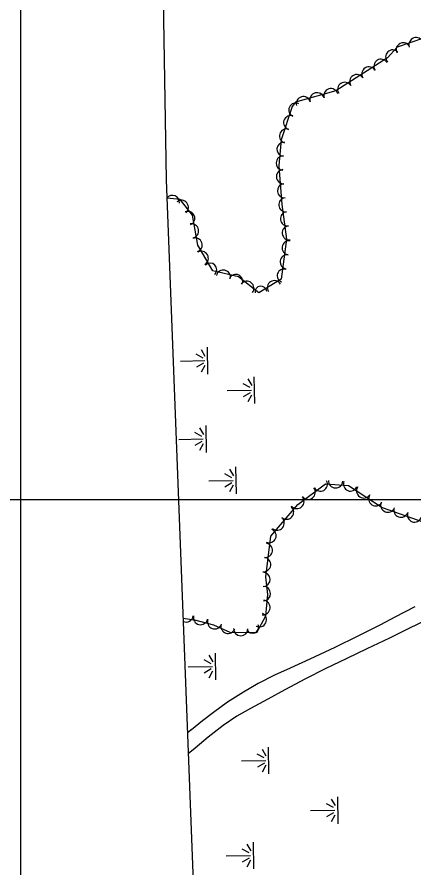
# Model space of a CAD drawing. Extents: x 591954 to 597000, y 198576 to 213500.
# Drawn here: x 593498 to 593716.6, y 207296.9 to 207765.7 of the extents above; entities that cross this region are included whole.
import ezdxf

# ---------------------------------------------------------------- set-up
doc = ezdxf.new("R2010")
doc.units = 0
for name, color, linetype in [('Level 10', 7, 'Continuous'), ('Level 17', 7, 'Continuous'), ('Level 18', 7, 'Continuous'), ('Level 19', 7, 'Continuous'), ('Level 4', 7, 'Continuous')]:
    doc.layers.add(name, color=color, linetype=linetype)

msp = doc.modelspace()

# ---------------------------------------------------------------- linework, layer by layer
at = {"layer": 'Level 10'}
for p, q in [((593500, 207500), (593500, 209000)), ((593500, 206500), (593500, 208000)), ((593000, 207500), (595000, 207500)), ((593500, 207500), (595000, 207500))]:
    msp.add_line(p, q, dxfattribs=at)
at = {"layer": 'Level 17'}
for points in [[(593717.14, 207440.72), (593706.16, 207435.01), (593698.15, 207430.96), (593685.69, 207424.6), (593672.96, 207418.48), (593659.35, 207411.95), (593648.4, 207406.94), (593639.73, 207403.08), (593630.86, 207398.52), (593622.72, 207393.86), (593613.99, 207388.24), (593606.2, 207382.51), (593600.08, 207378.09), (593594.03, 207373.07)], [(593726.84, 207435.03), (593714.15, 207429.01), (593703.08, 207423.6), (593690.62, 207417.66), (593679.61, 207412.38), (593667.69, 207406.68), (593656.89, 207401.11), (593645.5, 207395.07), (593636.08, 207390), (593626.59, 207384.85), (593618.97, 207380.51), (593611.59, 207375.45), (593603.27, 207368.99), (593596.18, 207363.01), (593592.26, 207359.79)], [(593594.48, 207373.44), (593591.82, 207371.31)]]:
    msp.add_lwpolyline(points, dxfattribs=at)
at = {"layer": 'Level 18'}
for points in [[(593788.79, 207725.87), (593778.79, 207741.76), (593769.19, 207745.22), (593761.44, 207749.17), (593755.25, 207752.27), (593722.38, 207754.14), (593707.38, 207749.01), (593702.1, 207743.24), (593673.53, 207725.1), (593651.38, 207718.86)], [(593651.38, 207718.86), (593649.51, 207716.38), (593643.46, 207698.07), (593642.19, 207683.93), (593642.59, 207678.7)], [(593642.59, 207678.7), (593643.87, 207662.32), (593646.42, 207643.29), (593643.49, 207621.27), (593631.11, 207613.67), (593619.92, 207622.57), (593605.82, 207625.84), (593597.65, 207640), (593594.59, 207656.44), (593587.76, 207665.16), (593580.5, 207665.92)], [(593589.39, 207434.51), (593595.76, 207433.71), (593606.22, 207430.96), (593615.12, 207426.82), (593630.1, 207426.6), (593635.08, 207435.84), (593636.2, 207447.62), (593635.04, 207457.31), (593637.73, 207479.68), (593652.74, 207497.16), (593667.89, 207508.49), (593680.5, 207507.71), (593699.19, 207495.52), (593722.07, 207487.4)]]:
    msp.add_lwpolyline(points, dxfattribs=at)
for centre, radius, start, end in [((593717.81, 207750.39), 3.95, 18.8874, 198.8721), ((593710.71, 207747.62), 3.88, 24.3568, 204.3414), ((593704.97, 207743.65), 3.93, 44.4045, 224.3891), ((593698.5, 207738.51), 3.95, 32.4327, 212.4174), ((593691.83, 207734.27), 3.95, 32.4288, 212.4135), ((593685.16, 207730.03), 3.95, 32.4288, 212.4135), ((593670.88, 207722.3), 3.94, 17.0099, 196.9946), ((593678.49, 207725.8), 3.95, 32.4388, 212.4235), ((593655.7, 207717.95), 3.91, 15.7426, 195.7272), ((593663.27, 207720.06), 3.95, 15.7359, 195.7206), ((593651.49, 207714.45), 3.85, 64.4778, 244.4624), ((593648.72, 207707.5), 3.9, 71.7168, 251.7015), ((593646.41, 207700.13), 3.89, 73.5407, 253.5254), ((593645.04, 207692.92), 3.9, 84.8718, 264.8565), ((593644.55, 207685.26), 3.89, 87.9212, 267.9059), ((593644.72, 207677.72), 3.9, 94.465, 166.6706), ((593644.72, 207677.72), 3.9, 166.6706, 274.4497), ((593645.32, 207669.95), 3.9, 94.4655, 274.4502), ((593583.57, 207663.55), 3.9, 354.0075, 142.1349), ((593646.04, 207662.25), 3.9, 96.1652, 276.1499), ((593588.5, 207660.86), 3.88, 308.6156, 128.6003), ((593592.12, 207654.84), 3.79, 292.4228, 112.4074), ((593646.97, 207654.56), 3.9, 97.6358, 277.6205), ((593594.11, 207647.89), 3.9, 280.5537, 100.5384), ((593647.92, 207646.79), 3.89, 96.4894, 276.4741), ((593596.16, 207640.14), 3.84, 288.7396, 108.7242), ((593647.85, 207638.56), 3.9, 82.447, 262.4317), ((593599.48, 207632.75), 3.9, 299.9795, 119.9642), ((593646.82, 207630.84), 3.9, 82.4388, 262.4234), ((593604.4, 207626.5), 3.62, 314.8732, 134.8579), ((593611.63, 207622.4), 3.9, 346.9321, 166.9168), ((593618.5, 207620.09), 3.8, 335.0326, 155.0173), ((593644.94, 207623.19), 3.64, 71.5204, 251.5051), ((593624.57, 207616.27), 3.9, 321.5326, 141.5173), ((593639.73, 207616.56), 3.9, 31.5574, 211.5421), ((593632.33, 207614.16), 3.25, 7.2825, 187.2672), ((593658.36, 207503.95), 3.96, 216.8067, 36.7914), ((593665.12, 207508.27), 3.81, 209.3089, 29.2936), ((593673.51, 207510.22), 3.96, 176.4782, 356.4629), ((593681.64, 207508.38), 3.84, 158.6555, 338.6402), ((593688.94, 207504.69), 3.96, 146.895, 326.8797), ((593652.12, 207498.81), 3.94, 222.0554, 42.0401), ((593695.58, 207500.36), 3.96, 146.889, 326.8736), ((593702.2, 207496.86), 3.95, 157.5548, 337.5395), ((593646.42, 207492.98), 3.96, 229.3562, 49.3409), ((593709.48, 207494.07), 3.96, 160.455, 340.4396), ((593716.95, 207491.42), 3.96, 160.4594, 340.444), ((593641.26, 207486.97), 3.96, 229.3515, 49.3362), ((593636.92, 207479.91), 3.79, 246.7079, 66.6926), ((593634.71, 207471.96), 3.96, 263.1534, 83.1381), ((593633.77, 207464.09), 3.96, 263.1462, 83.1309), ((593633.45, 207455.89), 3.94, 272.307, 92.2917), ((593633.71, 207448.05), 3.94, 271.4325, 91.4172), ((593633.43, 207440.41), 3.96, 264.5783, 84.563), ((593591.07, 207436.39), 3.96, 245.9585, 352.8467), ((593599.09, 207434.91), 3.96, 166.2592, 346.2439), ((593631.48, 207433.69), 3.95, 242.9201, 62.9048), ((593606.85, 207432.56), 3.95, 160.0946, 340.0793), ((593614.2, 207429.96), 3.9, 161.4355, 341.4202), ((593627.68, 207429.62), 3.42, 202.0064, 21.9911), ((593621.24, 207428.8), 3.96, 179.1547, 359.1394)]:
    msp.add_arc(centre, radius, start, end, dxfattribs=at)
at = {"layer": 'Level 19'}
for p, q in [((593599.34, 207582.58), (593601.49, 207578.93)), ((593603.13, 207569), (593602.9, 207583.79)), ((593587.95, 207576.19), (593601.37, 207576.4)), ((593600.57, 207577.81), (593596.69, 207579.95)), ((593600.62, 207575.01), (593596.8, 207572.75)), ((593599.54, 207570.21), (593601.57, 207573.92)), ((593628.89, 207552.71), (593628.66, 207567.5)), ((593626.33, 207561.52), (593622.45, 207563.66)), ((593625.1, 207566.29), (593627.25, 207562.64)), ((593613.71, 207559.89), (593627.13, 207560.1)), ((593626.38, 207558.72), (593622.56, 207556.46)), ((593625.3, 207553.91), (593627.33, 207557.63)), ((593598.53, 207539.45), (593600.68, 207535.79)), ((593602.32, 207525.86), (593602.08, 207540.66)), ((593599.76, 207534.68), (593595.87, 207536.82)), ((593587.13, 207533.05), (593600.55, 207533.26)), ((593599.8, 207531.88), (593595.99, 207529.62)), ((593598.72, 207527.07), (593600.75, 207530.79)), ((593615.03, 207516.62), (593617.18, 207512.97)), ((593618.82, 207503.04), (593618.59, 207517.83)), ((593616.26, 207511.85), (593612.38, 207513.99)), ((593603.64, 207510.23), (593617.05, 207510.44)), ((593616.31, 207509.05), (593612.49, 207506.79)), ((593615.23, 207504.25), (593617.26, 207507.96)), ((593603.67, 207414.14), (593605.82, 207410.49)), ((593607.46, 207400.55), (593607.22, 207415.35)), ((593592.27, 207407.74), (593605.69, 207407.95)), ((593604.9, 207409.37), (593601.01, 207411.51)), ((593604.94, 207406.57), (593601.13, 207404.31)), ((593603.86, 207401.76), (593605.9, 207405.48)), ((593632.93, 207362.34), (593635.08, 207358.69)), ((593636.72, 207348.76), (593636.49, 207363.55)), ((593621.54, 207355.95), (593634.96, 207356.16)), ((593634.16, 207357.58), (593630.28, 207359.72)), ((593634.21, 207354.77), (593630.39, 207352.51)), ((593633.13, 207349.97), (593635.16, 207353.69)), ((593671.06, 207334.93), (593673.2, 207331.28)), ((593674.84, 207321.35), (593674.61, 207336.14)), ((593659.66, 207328.54), (593673.08, 207328.75)), ((593672.29, 207330.17), (593668.4, 207332.3)), ((593672.33, 207327.36), (593668.51, 207325.1)), ((593671.25, 207322.56), (593673.28, 207326.28)), ((593624.62, 207310.01), (593626.77, 207306.35)), ((593628.41, 207296.42), (593628.18, 207311.22)), ((593625.85, 207305.24), (593621.96, 207307.38)), ((593613.22, 207303.61), (593626.64, 207303.82)), ((593625.89, 207302.43), (593622.08, 207300.17)), ((593624.81, 207297.63), (593626.85, 207301.35))]:
    msp.add_line(p, q, dxfattribs=at)
at = {"layer": 'Level 4'}
for points in [[(593564.2, 208601.21), (593566.78, 208481.65), (593580.11, 207675.93)], [(593580.11, 207675.93), (593610.94, 206873.88), (593607.17, 206835.62)]]:
    msp.add_lwpolyline(points, dxfattribs=at)

doc.saveas('drawing.dxf')
